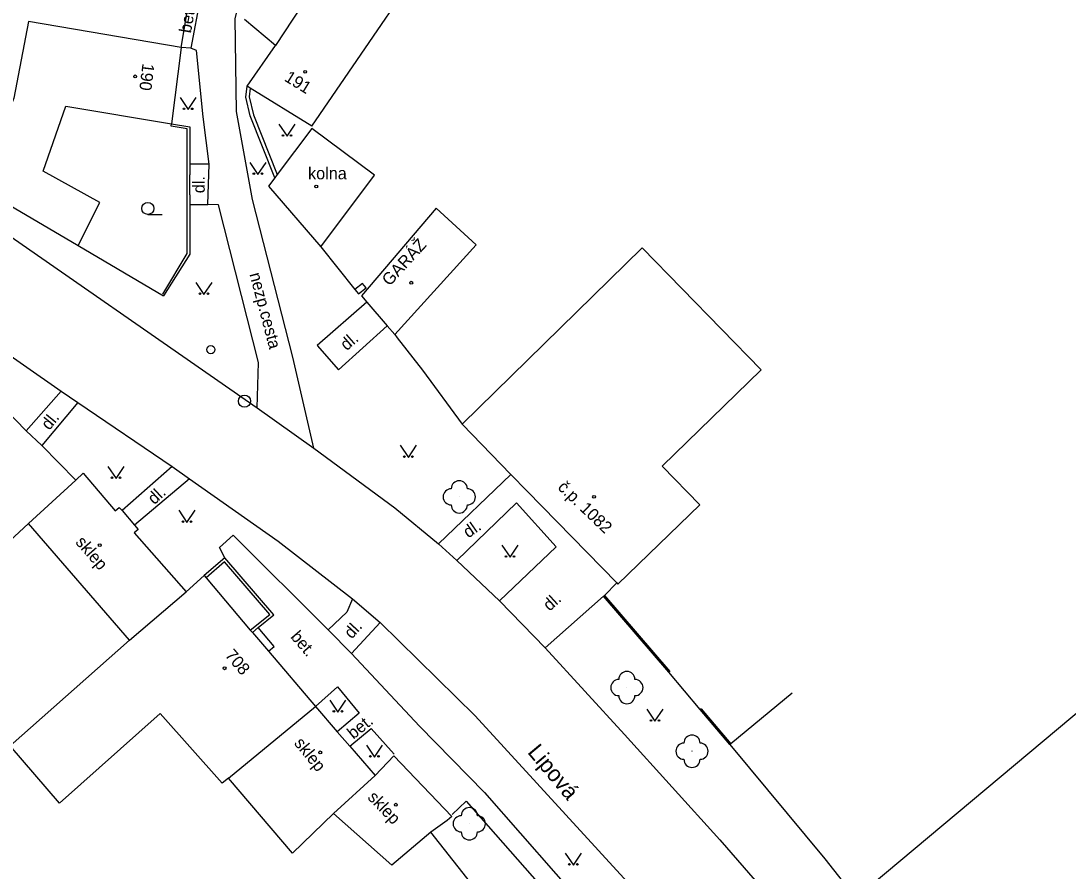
# Model space of a CAD drawing. Extents: x -577457 to -568404, y -1208466 to -1201387.
# Drawn here: x -573724.2 to -573659.4, y -1206669.6 to -1206617 of the extents above; entities that cross this region are included whole.
import ezdxf

# ---------------------------------------------------------------- set-up
doc = ezdxf.new("R2010")
doc.units = 0
for name, color, linetype in [('BUDOVY_MĚŘ', 7, 'Continuous'), ('BUDOVY_NEMĚŘ', 7, 'Continuous'), ('MAP_ZN_BP', 7, 'Continuous'), ('NÁZVY_ULIC_TOK_SMĚR', 7, 'Continuous'), ('POMOC_POPIS', 7, 'Continuous'), ('ROZHRANÍ_PLOCH', 7, 'Continuous'), ('ZELEŇ', 7, 'Continuous'), ('ZN_BUDOV', 7, 'Continuous'), ('ZN_DOPLŇKOVÉ', 7, 'Continuous'), ('ZN_KULTUR', 7, 'Continuous'), ('Č_POPIS_ORIENT', 7, 'Continuous')]:
    doc.layers.add(name, color=color, linetype=linetype)

msp = doc.modelspace()

# ---------------------------------------------------------------- linework, layer by layer
at = {"layer": 'BUDOVY_MĚŘ'}
for points in [[(-573714.31, -1206618.67), (-573714.9, -1206623.4)], [(-573710.23, -1206621.07), (-573708.47, -1206618.54)], [(-573710.04, -1206621.19), (-573710.23, -1206621.07)], [(-573706.22, -1206623.54), (-573710.04, -1206621.19)], [(-573725.34, -1206623.5), (-573726.76, -1206627.35), (-573720.69, -1206630.92)], [(-573705.67, -1206631.01), (-573702.35, -1206626.57), (-573706.23, -1206623.68), (-573708.37, -1206626.54)], [(-573708.37, -1206626.54), (-573708.51, -1206626.73)], [(-573708.51, -1206626.73), (-573708.9, -1206627.26), (-573705.67, -1206631.01)], [(-573703.15, -1206634.05), (-573702.82, -1206634.44), (-573701.56, -1206635.9), (-573701.09, -1206636.44)], [(-573726.38, -1206640.77), (-573725.93, -1206640.33), (-573723.9, -1206642.4), (-573722.94, -1206643.31), (-573720.83, -1206645.45)], [(-573696.92, -1206641.99), (-573693.9, -1206645.09)], [(-573720.83, -1206645.45), (-573720.37, -1206645.02), (-573718.39, -1206647.34), (-573718.14, -1206647.13), (-573717.96, -1206647.33), (-573717.19, -1206648.23), (-573716.97, -1206648.49), (-573717.22, -1206648.7), (-573714.01, -1206652.36)], [(-573692.89, -1206646.12), (-573687.35, -1206651.81), (-573687.29, -1206651.88)], [(-573714.01, -1206652.36), (-573712.89, -1206651.35)], [(-573712.89, -1206651.35), (-573712.77, -1206651.49)], [(-573712.77, -1206651.49), (-573710.03, -1206654.72)], [(-573688.17, -1206652.63), (-573688.12, -1206652.58)], [(-573710.03, -1206654.72), (-573709.9, -1206654.87)], [(-573709.9, -1206654.87), (-573708.91, -1206656.03)], [(-573708.91, -1206656.03), (-573705.99, -1206659.46)], [(-573705.99, -1206659.46), (-573704.65, -1206661.01), (-573703.88, -1206661.9), (-573702.31, -1206663.73)], [(-573702.31, -1206663.73), (-573701.14, -1206662.51), (-573697.56, -1206666.25), (-573697.84, -1206666.51), (-573698.87, -1206667.23)]]:
    msp.add_lwpolyline(points, dxfattribs=at)
at = {"layer": 'BUDOVY_NEMĚŘ'}
for points in [[(-573706.22, -1206623.54), (-573696.83, -1206609.82), (-573701.88, -1206607.49), (-573702.89, -1206609.29), (-573702.56, -1206609.54), (-573708.47, -1206618.54)], [(-573714.31, -1206618.67), (-573723.75, -1206617.07), (-573724.67, -1206621.81), (-573725.34, -1206623.5)], [(-573720.69, -1206630.92), (-573719.34, -1206628.26), (-573722.85, -1206626.33), (-573721.44, -1206622.31), (-573714.9, -1206623.4)], [(-573701.09, -1206636.44), (-573696.05, -1206630.89), (-573698.53, -1206628.62), (-573703.15, -1206634.05)], [(-573687.29, -1206651.88), (-573682.21, -1206646.97), (-573684.55, -1206644.58), (-573678.43, -1206638.61), (-573685.78, -1206631.08), (-573696.92, -1206641.99)], [(-573726.38, -1206640.77), (-573731.02, -1206645.5), (-573726.09, -1206650.27), (-573723.75, -1206648.13), (-573720.83, -1206645.45)], [(-573717.5, -1206655.35), (-573723.75, -1206648.13)], [(-573711.39, -1206663.88), (-573711.77, -1206664.2), (-573715.61, -1206659.88), (-573721.84, -1206665.44), (-573724.89, -1206661.89), (-573717.5, -1206655.35), (-573714.01, -1206652.36)], [(-573704.88, -1206666.07), (-573707.42, -1206668.52), (-573711.39, -1206663.88), (-573705.99, -1206659.46)], [(-573665.12, -1206680.27), (-573659.88, -1206676.27), (-573662.01, -1206673.45), (-573652.83, -1206665.78), (-573658.24, -1206659.32), (-573672.56, -1206671.32)], [(-573698.87, -1206667.23), (-573701.27, -1206669.28), (-573704.88, -1206666.07), (-573702.31, -1206663.73)]]:
    msp.add_lwpolyline(points, dxfattribs=at)
at = {"layer": 'MAP_ZN_BP'}
for radius in [0.375, 0.0005]:
    msp.add_circle((-573710.39, -1206640.561), radius, dxfattribs=at)
at = {"layer": 'ROZHRANÍ_PLOCH'}
for points in [[(-573706.11, -1206643.47), (-573707.4, -1206637.84), (-573709.9, -1206628.08), (-573710.89, -1206622.63), (-573710.96, -1206616.88), (-573707.92, -1206604.78), (-573707.19, -1206599.7)], [(-573714.31, -1206618.67), (-573713.77, -1206615.46)], [(-573713.12, -1206615.51), (-573713.71, -1206618.72), (-573714.31, -1206618.67)], [(-573708.47, -1206618.54), (-573710.4, -1206616.94)], [(-573712.57, -1206625.89), (-573712.94, -1206622.96), (-573713.36, -1206618.86), (-573713.71, -1206618.72)], [(-573708.51, -1206626.73), (-573710.04, -1206622.9), (-573710.3, -1206621.74), (-573710.23, -1206621.07)], [(-573714.92, -1206623.55), (-573714.9, -1206623.4)], [(-573714.9, -1206623.4), (-573713.78, -1206623.58), (-573713.78, -1206625.89), (-573713.78, -1206626.56)], [(-573713.78, -1206628.38), (-573712.65, -1206628.38), (-573712.57, -1206625.89), (-573713.78, -1206625.89)], [(-573729.46, -1206627.17), (-573727.55, -1206628.51), (-573709.61, -1206640.97), (-573706.11, -1206643.47), (-573701.09, -1206647.16), (-573698.38, -1206649.39)], [(-573713.78, -1206627.79), (-573713.78, -1206628.38), (-573713.78, -1206631.47), (-573715.41, -1206634.03)], [(-573709.61, -1206640.97), (-573709.53, -1206638.16), (-573712, -1206628.41), (-573712.65, -1206628.38)], [(-573705.67, -1206631.01), (-573703.56, -1206633.65)], [(-573732.34, -1206632.53), (-573726.98, -1206636.28), (-573724.07, -1206638.32), (-573721.73, -1206639.93)], [(-573702.99, -1206633.4), (-573703.09, -1206633.27), (-573703.56, -1206633.65)], [(-573703.56, -1206633.65), (-573703.34, -1206633.92), (-573702.87, -1206633.55), (-573702.99, -1206633.4)], [(-573702.82, -1206634.44), (-573705.89, -1206637.12), (-573704.57, -1206638.62), (-573701.56, -1206635.9)], [(-573723.9, -1206642.4), (-573721.73, -1206639.93)], [(-573721.73, -1206639.93), (-573720.71, -1206640.65)], [(-573720.71, -1206640.65), (-573722.94, -1206643.31)], [(-573720.71, -1206640.65), (-573714.87, -1206644.61)], [(-573714.87, -1206644.61), (-573717.96, -1206647.33)], [(-573714.87, -1206644.61), (-573713.8, -1206645.37)], [(-573713.8, -1206645.37), (-573717.19, -1206648.23)], [(-573713.8, -1206645.37), (-573708.31, -1206649.22), (-573703.71, -1206652.79)], [(-573698.38, -1206649.39), (-573693.9, -1206645.09)], [(-573694.62, -1206652.92), (-573697.25, -1206650.41), (-573693.55, -1206646.85), (-573691.11, -1206649.57), (-573694.62, -1206652.92)], [(-573711.6, -1206650.26), (-573711.93, -1206649.61), (-573711.1, -1206648.86), (-573705.21, -1206654.7)], [(-573698.38, -1206649.39), (-573697.25, -1206650.41)], [(-573709.55, -1206654.57), (-573708.58, -1206653.77), (-573711.6, -1206650.26), (-573712.89, -1206651.35)], [(-573710.03, -1206654.72), (-573708.83, -1206653.75), (-573711.62, -1206650.51), (-573712.77, -1206651.49)], [(-573703.71, -1206652.79), (-573704.05, -1206653.62), (-573705.21, -1206654.7)], [(-573703.71, -1206652.79), (-573702, -1206654.26)], [(-573694.62, -1206652.92), (-573691.79, -1206655.83)], [(-573691.79, -1206655.83), (-573688.17, -1206652.63)], [(-573684.13, -1206657.32), (-573688.17, -1206652.63)], [(-573703.76, -1206656.17), (-573702, -1206654.26)], [(-573702, -1206654.26), (-573696.12, -1206660.04), (-573686.69, -1206670.33)], [(-573709.9, -1206654.87), (-573709.55, -1206654.57)], [(-573708.91, -1206656.03), (-573708.56, -1206655.73), (-573709.55, -1206654.57)], [(-573705.21, -1206654.7), (-573703.76, -1206656.17)], [(-573703.76, -1206656.17), (-573699.56, -1206660.67), (-573695.55, -1206664.78), (-573688.92, -1206672.33), (-573686.69, -1206670.33)], [(-573691.79, -1206655.83), (-573686.87, -1206661.18), (-573680.97, -1206667.7)], [(-573684.08, -1206657.28), (-573684.13, -1206657.32)], [(-573682.19, -1206659.64), (-573684.13, -1206657.32)], [(-573705.99, -1206659.46), (-573704.64, -1206658.24), (-573703.29, -1206659.87), (-573704.65, -1206661.01)], [(-573676.5, -1206658.62), (-573680.3, -1206661.77)], [(-573682.14, -1206659.6), (-573682.19, -1206659.64)], [(-573680.35, -1206661.81), (-573682.19, -1206659.64)], [(-573703.88, -1206661.9), (-573702.55, -1206660.81), (-573701.13, -1206662.41)], [(-573680.3, -1206661.77), (-573680.35, -1206661.81)], [(-573697.55, -1206666.13), (-573696.68, -1206665.32), (-573690.32, -1206672.53), (-573693.02, -1206674.64)], [(-573680.97, -1206667.7), (-573675.52, -1206673.99)]]:
    msp.add_lwpolyline(points, dxfattribs=at)
at = {"layer": 'ZELEŇ'}
for centre in [(-573697.1, -1206646.48), (-573686.73, -1206658.28), (-573682.7, -1206662.22), (-573696.48, -1206666.71)]:
    msp.add_circle(centre, 0.0005, dxfattribs=at)
for centre, start, end in [((-573697.6, -1206646.48), 89.99999, 269.99999), ((-573697.1, -1206645.98), 0, 179.99999), ((-573696.6, -1206646.48), 270, 89.99999), ((-573697.1, -1206646.98), 179.99999, 359.99999), ((-573686.73, -1206657.78), 0, 179.99999), ((-573687.23, -1206658.28), 89.99999, 269.99999), ((-573686.23, -1206658.28), 270, 89.99999), ((-573686.73, -1206658.78), 179.99999, 359.99999), ((-573682.7, -1206661.72), 0, 179.99999), ((-573683.2, -1206662.22), 89.99999, 269.99999), ((-573682.2, -1206662.22), 270, 89.99999), ((-573682.7, -1206662.72), 179.99999, 359.99999), ((-573696.48, -1206666.21), 0, 179.99999), ((-573696.98, -1206666.71), 89.99999, 269.99999), ((-573695.98, -1206666.71), 270, 89.99999), ((-573696.48, -1206667.21), 179.99999, 359.99999)]:
    msp.add_arc(centre, 0.5, start, end, dxfattribs=at)
at = {"layer": 'ZN_BUDOV'}
for centre in [(-573706.64, -1206620.18), (-573717.16, -1206620.46), (-573705.95, -1206627.27), (-573700.07, -1206633.23), (-573688.76, -1206646.48), (-573719.35, -1206649.47), (-573711.62, -1206657.09), (-573705.7, -1206662.29), (-573701.03, -1206665.53)]:
    msp.add_circle(centre, 0.0875, dxfattribs=at)
at = {"layer": 'ZN_DOPLŇKOVÉ'}
for points in [[(-573710.04, -1206621.19), (-573710.1, -1206621.73), (-573709.84, -1206622.85), (-573708.37, -1206626.54)], [(-573715.44, -1206633.94), (-573713.93, -1206631.42), (-573713.93, -1206623.71), (-573714.92, -1206623.55)], [(-573713.78, -1206627.79), (-573713.78, -1206626.56)], [(-573720.69, -1206630.92), (-573715.41, -1206634.03)], [(-573701.09, -1206636.44), (-573700.94, -1206636.64)], [(-573700.94, -1206636.64), (-573699.38, -1206638.65)], [(-573699.38, -1206638.65), (-573696.92, -1206641.99)], [(-573693.9, -1206645.09), (-573692.89, -1206646.12)], [(-573687.35, -1206651.81), (-573688.12, -1206652.58)], [(-573688.12, -1206652.58), (-573684.08, -1206657.28)], [(-573682.14, -1206659.6), (-573680.3, -1206661.77)], [(-573680.35, -1206661.81), (-573674.48, -1206668.88)], [(-573693.02, -1206674.64), (-573698.87, -1206667.23)], [(-573674.48, -1206668.88), (-573672.56, -1206671.32)]]:
    msp.add_lwpolyline(points, dxfattribs=at)
for radius in [0.25, 0.0005]:
    msp.add_circle((-573712.47, -1206637.37), radius, dxfattribs=at)
at = {"layer": 'ZN_KULTUR'}
msp.add_line((-573716.37, -1206629.005), (-573715.495, -1206629.005), dxfattribs=at)
for points in [[(-573714.38, -1206621.77), (-573713.88, -1206622.52), (-573713.38, -1206621.77)], [(-573708.26, -1206623.42), (-573707.76, -1206624.17), (-573707.26, -1206623.42)], [(-573710.06, -1206625.78), (-573709.56, -1206626.53), (-573709.06, -1206625.78)], [(-573713.4, -1206633.21), (-573712.9, -1206633.96), (-573712.4, -1206633.21)], [(-573700.75, -1206643.29), (-573700.25, -1206644.04), (-573699.75, -1206643.29)], [(-573718.84, -1206644.6), (-573718.34, -1206645.35), (-573717.84, -1206644.6)], [(-573714.45, -1206647.31), (-573713.95, -1206648.06), (-573713.45, -1206647.31)], [(-573694.46, -1206649.47), (-573693.96, -1206650.22), (-573693.46, -1206649.47)], [(-573705.11, -1206659.05), (-573704.61, -1206659.8), (-573704.11, -1206659.05)], [(-573685.49, -1206659.62), (-573684.99, -1206660.37), (-573684.49, -1206659.62)], [(-573702.85, -1206661.84), (-573702.35, -1206662.59), (-573701.85, -1206661.84)], [(-573690.54, -1206668.52), (-573690.04, -1206669.27), (-573689.54, -1206668.52)]]:
    msp.add_lwpolyline(points, dxfattribs=at)
for centre, radius in [((-573714.13, -1206622.47), 0.05), ((-573713.63, -1206622.47), 0.05), ((-573708.01, -1206624.12), 0.05), ((-573707.51, -1206624.12), 0.05), ((-573709.81, -1206626.48), 0.05), ((-573709.31, -1206626.48), 0.05), ((-573716.37, -1206628.63), 0.375), ((-573713.15, -1206633.91), 0.05), ((-573712.65, -1206633.91), 0.05), ((-573700.5, -1206643.99), 0.05), ((-573700, -1206643.99), 0.05), ((-573718.59, -1206645.3), 0.05), ((-573718.09, -1206645.3), 0.05), ((-573714.2, -1206648.01), 0.05), ((-573713.7, -1206648.01), 0.05), ((-573694.21, -1206650.17), 0.05), ((-573693.71, -1206650.17), 0.05), ((-573704.86, -1206659.75), 0.05), ((-573704.36, -1206659.75), 0.05), ((-573685.24, -1206660.32), 0.05), ((-573684.74, -1206660.32), 0.05), ((-573702.6, -1206662.54), 0.05), ((-573702.1, -1206662.54), 0.05), ((-573690.29, -1206669.22), 0.05), ((-573689.79, -1206669.22), 0.05)]:
    msp.add_circle(centre, radius, dxfattribs=at)

# ---------------------------------------------------------------- texts
at = {"layer": 'NÁZVY_ULIC_TOK_SMĚR'}
msp.add_text('Lipová', height=1, rotation=309.93997, dxfattribs=at).set_placement((-573692.92, -1206662.3))
at = {"layer": 'POMOC_POPIS'}
for s, rotation, p in [('bet.', 79.90252, (-573713.71, -1206617.82)), ('dl.', 89.99998, (-573712.85, -1206627.69)), ('GARÁŽ', 47.62242, (-573701.41, -1206633.48)), ('nezp.cesta', 284.90825, (-573710.09, -1206632.7)), ('dl.', 41.08841, (-573704.07, -1206637.47)), ('dl.', 50.89109, (-573722.47, -1206642.4)), ('dl.', 42.82527, (-573715.97, -1206647)), ('dl.', 34.91181, (-573696.54, -1206649.06)), ('sklep', 310.94001, (-573720.89, -1206649.31)), ('dl.', 42.337, (-573691.51, -1206653.59)), ('dl.', 47.46577, (-573703.76, -1206655.31)), ('bet.', 310.53917, (-573707.58, -1206655.16)), ('bet.', 38.70473, (-573703.66, -1206661.51)), ('sklep', 309.16, (-573707.36, -1206661.74)), ('sklep', 313.76, (-573702.82, -1206665.12))]:
    msp.add_text(s, height=0.75, rotation=rotation, dxfattribs=at).set_placement(p)
msp.add_text('kolna', height=0.75, dxfattribs=at).set_placement((-573706.46, -1206626.83))
at = {"layer": 'Č_POPIS_ORIENT'}
for s, rotation, p in [('190', 262.96001, (-573716.7, -1206619.63)), ('191', 328.37999, (-573707.98, -1206620.7)), ('č.p. 1082', 316.20423, (-573691.06, -1206645.95)), ('708', 310.4, (-573711.64, -1206656.3))]:
    msp.add_text(s, height=0.75, rotation=rotation, dxfattribs=at).set_placement(p)

doc.saveas('drawing.dxf')
